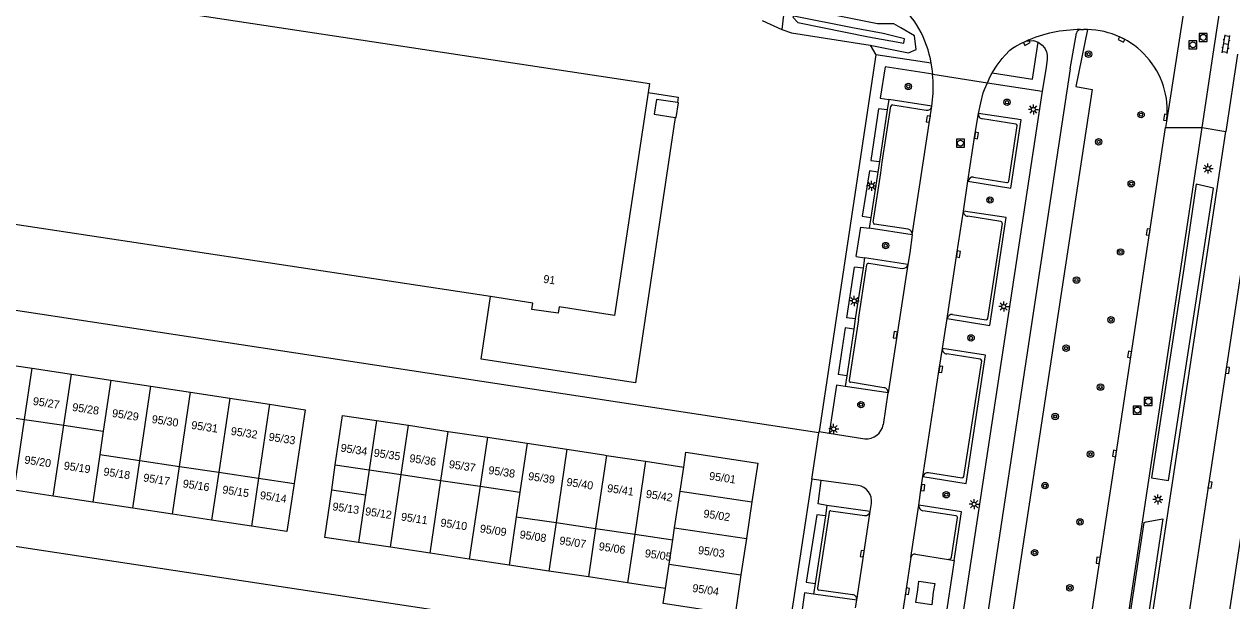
# Model space of a CAD drawing. Extents: x 124000 to 128010, y 398999 to 403000.
# Drawn here: x 126299.8 to 126450.7, y 399158.5 to 399230.5 of the extents above; entities that cross this region are included whole.
import ezdxf

# ---------------------------------------------------------------- set-up
doc = ezdxf.new("R2010")
doc.units = 0
for name, color, linetype in [('gg-afsc-hekwerk', 7, 'Continuous'), ('gg-anno-huisnummerreeks BGT', 7, 'Continuous'), ('gg-bbg-hoofdgebouw', 7, 'Continuous'), ('gg-bbg-lage trafo', 7, 'Continuous'), ('gg-bbg-luifel en loopbrug', 7, 'Continuous'), ('gg-bbg-tussenscheiding', 7, 'Continuous'), ('gg-knt-verharding', 7, 'Continuous'), ('gg-knt-verharding nz', 7, 'Continuous'), ('gg-kntw-bovenkant insteek waterloop', 7, 'Continuous'), ('gg-kntw-waterlijn', 7, 'Continuous'), ('gt-grn-groengrens', 7, 'Continuous'), ('gt-grn-vlakafsluiter', 7, 'Continuous'), ('gt-grn-weggrens', 7, 'Continuous'), ('gt-symb-boom', 7, 'Continuous'), ('gt-symb-klinker verharding', 7, 'Continuous'), ('gt-symb-kolk', 7, 'Continuous'), ('gt-symb-lichtmast', 7, 'Continuous'), ('gt-symb-rioolschacht', 7, 'Continuous')]:
    doc.layers.add(name, color=color, linetype=linetype)

# ---------------------------------------------------------------- blocks, each defined once
blk = doc.blocks.new('gt0-KL1')
at = {"layer": 'gt-symb-klinker verharding'}
for p, q in [((-1.15, 0.3), (1.15, 0.3)), ((-1, -0.3), (-1, 0.3)), ((-0.5, 0.3), (-0.5, 0.45)), ((0, -0.3), (0, 0.3)), ((0.5, 0.3), (0.5, 0.45)), ((1, -0.3), (1, 0.3)), ((-1.15, -0.3), (1.15, -0.3)), ((-0.5, -0.45), (-0.5, -0.3)), ((0.5, -0.45), (0.5, -0.3))]:
    blk.add_line(p, q, dxfattribs=at)
blk = doc.blocks.new('gt0-KOLK')
at = {"layer": 'gt-symb-kolk'}
blk.add_lwpolyline([(0, 0), (0.38, 0), (0.38, 0.4), (-0.38, 0.4), (-0.38, 0), (0, 0)], dxfattribs=at)
blk = doc.blocks.new('gt0-BOOM')
at = {"layer": 'gt-symb-boom'}
for radius in [0.4, 0.2]:
    blk.add_circle((0, 0), radius, dxfattribs=at)
blk = doc.blocks.new('gt0-RS')
at = {"layer": 'gt-symb-rioolschacht'}
blk.add_lwpolyline([(-0.5, -0.5), (0.5, -0.5), (0.5, 0.5), (-0.5, 0.5)], close=True, dxfattribs=at)
blk.add_circle((0, 0), 0.375, dxfattribs=at)
blk = doc.blocks.new('gt0-LMAST')
at = {"layer": 'gt-symb-lichtmast'}
for p, q in [((-0.18, 0.17), (-0.45, 0.44)), ((-0.01, 0.25), (-0.01, 0.62)), ((0.17, 0.17), (0.44, 0.44)), ((-0.26, 0), (-0.63, 0)), ((-0.18, -0.18), (-0.45, -0.45)), ((-0.01, -0.25), (-0.01, -0.63)), ((0.44, -0.45), (0.17, -0.18)), ((0.24, 0), (0.62, 0))]:
    blk.add_line(p, q, dxfattribs=at)
blk.add_circle((-0.01, 0), 0.25, dxfattribs=at)

msp = doc.modelspace()

# ---------------------------------------------------------------- linework, layer by layer
at = {"layer": 'gg-afsc-hekwerk'}
for p, q in [((126398.17, 399173.68), (126399.05, 399179.47)), ((126398.17, 399173.68), (126395.58, 399156.71)), ((126356.58, 399156.49), (126280.32, 399168.04))]:
    msp.add_line(p, q, dxfattribs=at)
msp.add_lwpolyline([(126399.05, 399179.47), (126284.72, 399196.87), (126280.32, 399168.04)], dxfattribs=at)
at = {"layer": 'gg-bbg-hoofdgebouw'}
for p, q in [((126296.76, 399188.13), (126300.75, 399187.53)), ((126300.75, 399187.53), (126305.66, 399186.79)), ((126305.66, 399186.79), (126310.6, 399186.04)), ((126310.6, 399186.04), (126315.58, 399185.29)), ((126315.58, 399185.29), (126320.53, 399184.54)), ((126320.53, 399184.54), (126325.44, 399183.79)), ((126325.44, 399183.79), (126330.42, 399183.04)), ((126343.79, 399181.01), (126347.77, 399180.41)), ((126347.77, 399180.41), (126352.74, 399179.65)), ((126352.74, 399179.65), (126357.64, 399178.91)), ((126357.64, 399178.91), (126362.59, 399178.16)), ((126362.59, 399178.16), (126367.57, 399177.41)), ((126372.51, 399176.66), (126377.4, 399175.92)), ((126338.2, 399172.37), (126338.64, 399175.48)), ((126377.4, 399175.92), (126382.18, 399175.19)), ((126303.4, 399171.56), (126298.5, 399172.3)), ((126337.35, 399166.4), (126338.2, 399172.37)), ((126308.34, 399170.81), (126303.4, 399171.56)), ((126313.33, 399170.06), (126308.34, 399170.81)), ((126390.69, 399170.86), (126390, 399166.26)), ((126318.28, 399169.31), (126313.33, 399170.06)), ((126323.19, 399168.57), (126318.28, 399169.31)), ((126328.17, 399167.82), (126323.19, 399168.57)), ((126341.53, 399165.78), (126337.35, 399166.4)), ((126390, 399166.26), (126389.32, 399161.74)), ((126345.52, 399165.18), (126341.53, 399165.78)), ((126350.48, 399164.43), (126345.52, 399165.18)), ((126355.38, 399163.7), (126350.48, 399164.43)), ((126360.34, 399162.96), (126355.38, 399163.7)), ((126365.32, 399162.21), (126360.34, 399162.96)), ((126370.26, 399161.47), (126365.32, 399162.21)), ((126375.16, 399160.74), (126370.26, 399161.47))]:
    msp.add_line(p, q, dxfattribs=at)
for points in [[(126358.04, 399196.48), (126291.96, 399206.47), (126296.37, 399235.46), (126377.9, 399223.09), (126377.74, 399221.98)], [(126377.74, 399221.98), (126373.52, 399194.13), (126366.61, 399195.19), (126366.48, 399194.4), (126363.18, 399194.89), (126363.3, 399195.68), (126358.04, 399196.48)], [(126330.42, 399183.04), (126334.89, 399182.36), (126333.5, 399173.16)], [(126338.64, 399175.48), (126339.52, 399181.65), (126343.79, 399181.01)], [(126367.57, 399177.41), (126372.17, 399176.71), (126372.51, 399176.66)], [(126382.18, 399175.19), (126382.45, 399177.04), (126391.41, 399175.68), (126390.69, 399170.86)], [(126333.5, 399173.16), (126332.59, 399167.16), (126328.17, 399167.82)], [(126389.32, 399161.74), (126388.58, 399156.79), (126379.62, 399158.14), (126379.9, 399160.03)], [(126379.9, 399160.03), (126377.03, 399160.46), (126375.16, 399160.74)]]:
    msp.add_lwpolyline(points, dxfattribs=at)
at = {"layer": 'gg-bbg-lage trafo'}
for points in [[(126381.11, 399218.87), (126381.24, 399218.86), (126381.52, 399220.7), (126381.38, 399220.72)], [(126411.54, 399160.93), (126413.54, 399160.65), (126413.35, 399159.56), (126413.18, 399158.01), (126411.16, 399158.29), (126411.44, 399159.85), (126411.54, 399160.93)]]:
    msp.add_lwpolyline(points, dxfattribs=at)
at = {"layer": 'gg-bbg-luifel en loopbrug'}
for points in [[(126377.74, 399221.98), (126381.49, 399221.41), (126381.38, 399220.72)], [(126381.38, 399220.72), (126378.76, 399221.1), (126378.48, 399219.26), (126381.11, 399218.87)], [(126381.11, 399218.87), (126376.14, 399185.73), (126356.85, 399188.65), (126358.04, 399196.48)]]:
    msp.add_lwpolyline(points, dxfattribs=at)
at = {"layer": 'gg-bbg-tussenscheiding'}
for p, q in [((126299.81, 399181.14), (126300.75, 399187.53)), ((126304.71, 399180.41), (126305.66, 399186.79)), ((126310.6, 399186.04), (126309.65, 399179.68)), ((126314.21, 399176.02), (126315.58, 399185.29)), ((126319.16, 399175.28), (126320.53, 399184.54)), ((126325.44, 399183.79), (126324.08, 399174.55)), ((126330.42, 399183.04), (126329.06, 399173.82)), ((126295.81, 399181.73), (126299.81, 399181.14)), ((126298.5, 399172.3), (126299.81, 399181.14)), ((126299.81, 399181.14), (126304.71, 399180.41)), ((126343.79, 399181.01), (126342.87, 399174.85)), ((126303.4, 399171.56), (126304.71, 399180.41)), ((126304.71, 399180.41), (126309.65, 399179.68)), ((126309.65, 399179.68), (126309.22, 399176.75)), ((126346.86, 399174.26), (126347.77, 399180.41)), ((126351.83, 399173.53), (126352.74, 399179.65)), ((126357.64, 399178.91), (126356.73, 399172.8)), ((126362.59, 399178.16), (126361.69, 399172.07)), ((126309.22, 399176.75), (126308.34, 399170.81)), ((126309.22, 399176.75), (126314.21, 399176.02)), ((126367.57, 399177.41), (126366.22, 399168.26)), ((126372.51, 399176.66), (126371.16, 399167.53)), ((126313.33, 399170.06), (126314.21, 399176.02)), ((126314.21, 399176.02), (126319.16, 399175.28)), ((126318.28, 399169.31), (126319.16, 399175.28)), ((126319.16, 399175.28), (126324.08, 399174.55)), ((126338.64, 399175.48), (126342.87, 399174.85)), ((126377.4, 399175.92), (126376.05, 399166.8)), ((126381.72, 399172.18), (126382.18, 399175.19)), ((126324.08, 399174.55), (126323.19, 399168.57)), ((126324.08, 399174.55), (126329.06, 399173.82)), ((126329.06, 399173.82), (126328.17, 399167.82)), ((126329.06, 399173.82), (126333.5, 399173.16)), ((126342.87, 399174.85), (126342.41, 399171.74)), ((126342.87, 399174.85), (126346.86, 399174.26)), ((126345.52, 399165.18), (126346.86, 399174.26)), ((126346.86, 399174.26), (126351.83, 399173.53)), ((126350.48, 399164.43), (126351.83, 399173.53)), ((126351.83, 399173.53), (126356.73, 399172.8)), ((126338.2, 399172.37), (126342.41, 399171.74)), ((126356.73, 399172.8), (126355.38, 399163.7)), ((126356.73, 399172.8), (126361.69, 399172.07)), ((126361.69, 399172.07), (126361.24, 399169)), ((126381.03, 399167.59), (126381.72, 399172.18)), ((126381.72, 399172.18), (126390.69, 399170.86)), ((126342.41, 399171.74), (126341.53, 399165.78)), ((126361.24, 399169), (126360.34, 399162.96)), ((126361.24, 399169), (126366.22, 399168.26)), ((126366.22, 399168.26), (126365.32, 399162.21)), ((126366.22, 399168.26), (126371.16, 399167.53)), ((126371.16, 399167.53), (126370.26, 399161.47)), ((126371.16, 399167.53), (126376.05, 399166.8)), ((126380.81, 399166.1), (126381.03, 399167.59)), ((126381.03, 399167.59), (126390, 399166.26)), ((126376.05, 399166.8), (126375.16, 399160.74)), ((126376.05, 399166.8), (126380.81, 399166.1)), ((126380.35, 399163.07), (126380.81, 399166.1)), ((126379.9, 399160.03), (126380.35, 399163.07)), ((126380.35, 399163.07), (126389.32, 399161.74))]:
    msp.add_line(p, q, dxfattribs=at)
at = {"layer": 'gg-knt-verharding'}
for p, q in [((126448.42, 399227.32), (126450.18, 399239)), ((126430.45, 399224.93), (126431.23, 399229.39)), ((126431.75, 399229.83), (126432.11, 399229.83)), ((126406.18, 399226.66), (126399.1, 399179.62)), ((126413.09, 399225.62), (126406.18, 399226.66)), ((126446.95, 399217.62), (126448.42, 399227.32)), ((126451.35, 399226.76), (126449.9, 399217.11)), ((126430.45, 399224.93), (126411.06, 399097.07)), ((126420.12, 399223.19), (126426.95, 399222.12)), ((126406.98, 399213.29), (126408.05, 399220.26)), ((126407.8, 399221.1), (126407.6, 399219.8)), ((126413.16, 399220.25), (126407.8, 399221.1)), ((126408.28, 399220.42), (126412.48, 399219.77)), ((126413.16, 399220.25), (126413.27, 399221.06)), ((126439.77, 399087.43), (126460.16, 399221.66)), ((126407.6, 399219.8), (126406.61, 399213.34)), ((126423.67, 399218.03), (126419.48, 399218.69)), ((126422.78, 399210.9), (126423.84, 399217.8)), ((126430.45, 399108.81), (126446.95, 399217.62)), ((126442.54, 399218.61), (126442.38, 399217.62)), ((126446.95, 399217.62), (126449.9, 399217.11)), ((126433.44, 399108.55), (126449.9, 399217.11)), ((126406.61, 399213.34), (126406.41, 399212.01)), ((126406.78, 399211.94), (126406.98, 399213.29)), ((126406.41, 399212.01), (126405.54, 399206.35)), ((126405.93, 399206.29), (126406.78, 399211.94)), ((126418.37, 399211.4), (126422.55, 399210.74)), ((126417.12, 399207.17), (126417.68, 399210.9)), ((126405.54, 399206.35), (126405.34, 399205.03)), ((126405.84, 399205.77), (126405.93, 399206.29)), ((126410.21, 399204.89), (126406.01, 399205.53)), ((126421.8, 399205.85), (126417.65, 399206.51)), ((126420.18, 399193.76), (126421.98, 399205.62)), ((126410.72, 399204.21), (126405.34, 399205.03)), ((126403.71, 399201.48), (126404.77, 399201.31)), ((126404.77, 399201.31), (126404.58, 399200.02)), ((126410.17, 399200.5), (126404.77, 399201.31)), ((126404.58, 399200.02), (126403.51, 399200.18)), ((126404.58, 399200.02), (126403.61, 399193.69)), ((126403.99, 399193.63), (126404.95, 399199.96)), ((126404.95, 399199.96), (126405.05, 399200.46)), ((126403.99, 399193.63), (126403, 399187.11)), ((126403.61, 399193.69), (126403.42, 399192.41)), ((126414.5, 399189.99), (126415.07, 399193.74)), ((126415.76, 399194.24), (126419.94, 399193.59)), ((126403.42, 399192.41), (126402.54, 399186.6)), ((126419.2, 399188.68), (126415.03, 399189.32)), ((126403, 399187.11), (126402.84, 399186.02)), ((126417.17, 399174.03), (126419.4, 399188.45)), ((126402.54, 399186.6), (126401.46, 399186.76)), ((126402.54, 399186.6), (126402.33, 399185.25)), ((126407.19, 399185.11), (126403, 399185.78)), ((126401.26, 399185.41), (126400.35, 399179.43)), ((126402.33, 399185.25), (126401.26, 399185.41)), ((126407.7, 399184.45), (126402.33, 399185.25)), ((126407.11, 399180.49), (126407.7, 399184.45)), ((126399.1, 399179.62), (126400.35, 399179.43)), ((126400.35, 399179.43), (126404.79, 399178.74)), ((126399.36, 399173.52), (126398.17, 399173.68)), ((126403.95, 399172.91), (126399.36, 399173.52)), ((126412.76, 399174.5), (126416.94, 399173.86)), ((126400.07, 399170.41), (126399.87, 399169.1)), ((126405.45, 399169.65), (126400.07, 399170.41)), ((126405.45, 399169.65), (126405.62, 399170.64)), ((126399.87, 399169.1), (126398.6, 399160.64)), ((126400.33, 399169.54), (126398.9, 399160.08)), ((126400.56, 399169.73), (126404.75, 399169.13)), ((126416.21, 399169.09), (126412.05, 399169.74)), ((126415.64, 399163.93), (126416.39, 399168.86)), ((126411.14, 399164.33), (126415.27, 399163.67)), ((126415.27, 399163.67), (126415.94, 399163.54)), ((126398.6, 399160.64), (126398.4, 399159.31)), ((126403.27, 399159.25), (126399.06, 399159.84)), ((126403.79, 399158.59), (126398.4, 399159.31)), ((126403.64, 399157.62), (126403.79, 399158.59))]:
    msp.add_line(p, q, dxfattribs=at)
for points in [[(126446.26, 399242.92), (126444.74, 399232.78), (126442.54, 399218.61)], [(126420.7, 399224.44), (126421.34, 399225.38), (126421.97, 399226.23), (126422.31, 399226.64), (126422.91, 399227.25), (126423.25, 399227.52), (126423.65, 399227.77), (126424.45, 399228.18), (126424.95, 399228.39)], [(126420.7, 399224.44), (126425.73, 399223.65), (126426.44, 399228.28)], [(126424.95, 399228.39), (126425.85, 399228.48), (126426.44, 399228.28)], [(126426.44, 399228.28), (126426.94, 399227.89), (126427.26, 399227.54), (126427.32, 399227.44), (126427.48, 399227.04), (126427.56, 399226.64), (126427.57, 399226.1), (126427.43, 399224.84), (126426.95, 399222.12)], [(126413.28, 399224.25), (126407.33, 399225.17), (126406.72, 399221.27), (126407.8, 399221.1)], [(126413.28, 399224.25), (126413.2, 399224.94), (126413.09, 399225.62)], [(126455.78, 399225.91), (126454.28, 399215.96), (126447.73, 399172.99), (126445.41, 399157.66), (126440.75, 399127.04), (126436.14, 399096.41), (126435.25, 399090.63)], [(126420.12, 399223.19), (126420.44, 399223.97), (126420.7, 399224.44)], [(126426.95, 399222.12), (126406.68, 399088.56), (126406.64, 399088.2)], [(126418.99, 399219.34), (126419.28, 399220.68), (126419.6, 399221.93), (126419.74, 399222.34), (126420.12, 399223.19)], [(126407.6, 399219.8), (126406.51, 399219.95), (126405.55, 399213.49), (126406.61, 399213.34)], [(126417.68, 399210.9), (126423.02, 399210.01), (126424.34, 399218.54), (126418.99, 399219.34)], [(126423.69, 399094.43), (126424.69, 399101.22), (126431.54, 399146.23), (126434.14, 399163.52), (126436.2, 399176.85), (126438.06, 399189.22), (126442.38, 399217.62)], [(126406.41, 399212.01), (126405.36, 399212.18), (126404.48, 399206.51), (126405.54, 399206.35)], [(126415.07, 399193.74), (126420.41, 399192.88), (126422.47, 399206.36), (126417.12, 399207.17)], [(126403.71, 399201.48), (126404.3, 399205.17), (126405.34, 399205.03)], [(126410.72, 399204.21), (126410.41, 399201.94), (126410.17, 399200.5)], [(126405.05, 399200.46), (126405.13, 399200.6), (126405.22, 399200.64), (126405.28, 399200.64), (126409.47, 399200), (126409.71, 399200.02), (126409.91, 399200.1), (126410.03, 399200.2), (126410.11, 399200.32), (126410.17, 399200.5)], [(126403.61, 399193.69), (126402.54, 399193.85), (126403.51, 399200.18)], [(126403.42, 399192.41), (126402.35, 399192.57), (126401.46, 399186.76)], [(126412.06, 399174), (126417.44, 399173.14), (126419.86, 399189.18), (126414.5, 399189.99)], [(126400.07, 399170.41), (126398.98, 399170.59), (126399.36, 399173.52)], [(126411.56, 399170.44), (126411.85, 399172.65), (126412.06, 399174)], [(126415.94, 399163.54), (126416.88, 399169.61), (126411.56, 399170.44)], [(126399.87, 399169.1), (126398.81, 399169.25), (126397.46, 399160.81), (126398.6, 399160.64)], [(126410.55, 399163.9), (126409.92, 399159.72), (126409.43, 399156.45)], [(126415.94, 399163.54), (126414.75, 399155.54), (126409.43, 399156.45)], [(126398.4, 399159.31), (126397.28, 399159.48), (126396.85, 399156.53)]]:
    msp.add_lwpolyline(points, dxfattribs=at)
for centre, radius, start, end in [((126400.22, 399223.49), 13.05, 9.3843, 50.027), ((126431.8, 399212.86), 16.97, 90.1522, 113.7899), ((126431.8, 399229.24), 0.592, 94.7281, 165.3119), ((126432.44, 399219.58), 10.25, 89.0797, 91.8463), ((126432.43, 399219.67), 10.16, 353.9779, 89.039), ((126396.48, 399222.68), 16.86, 354.4866, 5.3337), ((126408.25, 399220.22), 0.204, 80.8205, 168.3641), ((126412.57, 399220.36), 0.601, 261.0633, 349.2798), ((126419.55, 399219.26), 0.57, 172.2863, 262.7559), ((126423.62, 399217.82), 0.219, 354.5315, 76.8213), ((126418.28, 399210.8), 0.601, 80.7752, 170.7238), ((126422.59, 399210.93), 0.194, 258.1832, 350.897), ((126417.7, 399207.09), 0.583, 172.2742, 264.8118), ((126406.05, 399205.74), 0.217, 172.1719, 258.6343), ((126421.78, 399205.65), 0.198, 352.3494, 86.1458), ((126410.11, 399204.28), 0.617, 353.0101, 80.515), ((126415.68, 399193.63), 0.62, 82.2357, 169.7404), ((126419.97, 399193.8), 0.208, 261.8598, 350.5421), ((126415.08, 399189.91), 0.588, 171.446, 265.1012), ((126419.18, 399188.46), 0.218, 356.8389, 83.7011), ((126403.04, 399185.98), 0.205, 169.9421, 260.1711), ((126407.12, 399184.53), 0.585, 351.7933, 83.1518), ((126404.99, 399180.88), 2.15, 264.6673, 349.6404), ((126412.67, 399173.88), 0.621, 81.1495, 168.78), ((126416.97, 399174.06), 0.202, 261.0579, 350.9968), ((126403.62, 399170.91), 2.02, 352.0814, 80.6443), ((126412.17, 399170.35), 0.624, 172.1366, 258.7363), ((126400.52, 399169.54), 0.19, 77.0407, 179.7954), ((126404.83, 399169.76), 0.631, 263.5035, 350.2627), ((126416.18, 399168.88), 0.208, 353.0134, 83.2137), ((126411.06, 399163.81), 0.521, 81.5955, 170.3206), ((126415.29, 399164.03), 0.358, 266.126, 345.0957), ((126399.08, 399160.03), 0.192, 164.27, 263.7606), ((126403.21, 399158.67), 0.586, 351.8439, 83.667)]:
    msp.add_arc(centre, radius, start, end, dxfattribs=at)
at = {"layer": 'gg-knt-verharding nz'}
for p, q in [((126410.17, 399200.5), (126407.7, 399184.45)), ((126410.55, 399163.9), (126411.56, 399170.44))]:
    msp.add_line(p, q, dxfattribs=at)
for points in [[(126410.72, 399204.21), (126412.93, 399218.63), (126413.16, 399220.25)], [(126417.68, 399210.9), (126418.55, 399216.64), (126418.99, 399219.34)], [(126415.07, 399193.74), (126416.29, 399201.81), (126417.12, 399207.17)], [(126412.06, 399174), (126414.1, 399187.43), (126414.5, 399189.99)], [(126403.79, 399158.59), (126404.66, 399164.34), (126405.45, 399169.65)]]:
    msp.add_lwpolyline(points, dxfattribs=at)
at = {"layer": 'gg-kntw-bovenkant insteek waterloop'}
msp.add_line((126394.63, 399231.63), (126394.42, 399229.84), dxfattribs=at)
for points in [[(126405.47, 399227.88), (126410.25, 399226.91), (126411.2, 399227.36), (126411.02, 399229.04), (126409.3, 399230.06), (126408.43, 399230.56), (126406.36, 399230.56), (126400.98, 399231.65), (126396.57, 399232.92), (126395.61, 399232.67), (126394.91, 399232.94), (126394.67, 399231.94), (126394.63, 399231.63)], [(126394.42, 399229.84), (126395.65, 399229.43), (126405.47, 399227.88)]]:
    msp.add_lwpolyline(points, dxfattribs=at)
at = {"layer": 'gg-kntw-waterlijn'}
msp.add_lwpolyline([(126395.79, 399231.39), (126396.43, 399230.72), (126405.25, 399228.91), (126409.67, 399228.13), (126409.76, 399228.69), (126407.09, 399229.36), (126403.27, 399230.04), (126395.92, 399231.52), (126395.79, 399231.39)], dxfattribs=at)
at = {"layer": 'gt-grn-groengrens'}
for p, q in [((126391.97, 399230.98), (126394.42, 399229.84)), ((126432.6, 399229.83), (126431.18, 399222.71)), ((126405.47, 399227.88), (126406.18, 399226.66)), ((126431.18, 399222.71), (126433.18, 399222.34))]:
    msp.add_line(p, q, dxfattribs=at)
for points in [[(126433.18, 399222.34), (126414.09, 399096.6), (126411.06, 399097.07)], [(126446.2, 399210.51), (126444.64, 399199.99), (126440.61, 399173.86), (126442.73, 399173.53), (126448.36, 399210.02), (126446.2, 399210.51)], [(126439.94, 399168.34), (126442.05, 399168.72), (126437.36, 399137.67), (126434.95, 399136.92), (126439.68, 399168.27), (126439.94, 399168.34)]]:
    msp.add_lwpolyline(points, dxfattribs=at)
at = {"layer": 'gt-grn-vlakafsluiter'}
msp.add_line((126399.05, 399179.47), (126399.1, 399179.62), dxfattribs=at)
at = {"layer": 'gt-grn-weggrens'}
for p, q in [((126413.28, 399224.25), (126420.12, 399223.19)), ((126442.38, 399217.62), (126446.95, 399217.62))]:
    msp.add_line(p, q, dxfattribs=at)

# ---------------------------------------------------------------- block references
at = {"layer": 'gt-symb-boom'}
for p in [(126432.75, 399226.76), (126410.23, 399222.73), (126422.56, 399220.76), (126439.31, 399219.21), (126434.01, 399215.81), (126438.08, 399210.58), (126420.43, 399208.55), (126407.4, 399202.86), (126436.75, 399202.06), (126431.24, 399198.55), (126435.55, 399193.58), (126418.07, 399191.33), (126429.94, 399190.04), (126434.24, 399185.18), (126404.31, 399182.99), (126428.58, 399181.51), (126432.99, 399176.81), (126414.97, 399171.74), (126427.31, 399172.88), (126431.68, 399168.35), (126426.01, 399164.51), (126430.42, 399160.11)]:
    msp.add_blockref('gt0-BOOM', p, dxfattribs=at)
at = {"layer": 'gt-symb-klinker verharding', "rotation": 81.43241009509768}
msp.add_blockref('gt0-KL1', (126449.93, 399228.01), dxfattribs=at)
at = {"layer": 'gt-symb-kolk'}
for p, rotation in [((126424.95, 399228.39), -153.92217677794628), ((126436.95, 399228.77), 153.96905878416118), ((126412.93, 399218.63), 82.00113961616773), ((126442.56, 399218.85), 81.09492181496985), ((126418.55, 399216.64), -98.58663276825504), ((126440.39, 399204.53), 81.31914941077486), ((126416.29, 399201.81), -98.60259179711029), ((126408.81, 399191.67), 81.2421801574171), ((126438.06, 399189.22), 81.48906580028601), ((126414.1, 399187.43), -98.66763039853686), ((126449.92, 399187.31), -98.68085058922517), ((126436.2, 399176.85), 81.19719554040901), ((126411.85, 399172.65), -97.6895674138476), ((126447.73, 399172.99), -98.68085058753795), ((126404.66, 399164.34), 81.54464873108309), ((126434.14, 399163.52), 81.43241009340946), ((126409.92, 399159.72), -98.39030767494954)]:
    msp.add_blockref('gt0-KOLK', p, dxfattribs=dict(at, rotation=rotation))
at = {"layer": 'gt-symb-lichtmast'}
for p in [(126425.86, 399219.86), (126447.68, 399212.47), (126405.65, 399210.33), (126403.48, 399195.94), (126422.16, 399195.24), (126400.91, 399179.96), (126418.46, 399170.56), (126441.43, 399171.16)]:
    msp.add_blockref('gt0-LMAST', p, dxfattribs=at)
at = {"layer": 'gt-symb-rioolschacht', "rotation": 180}
for p in [(126447.07, 399228.86), (126445.79, 399227.93), (126438.84, 399182.31), (126440.21, 399183.4)]:
    msp.add_blockref('gt0-RS', p, dxfattribs=at)
at = {"layer": 'gt-symb-rioolschacht'}
msp.add_blockref('gt0-RS', (126416.74, 399215.65), dxfattribs=at)

# ---------------------------------------------------------------- texts
at = {"layer": 'gg-anno-huisnummerreeks BGT'}
for s, rotation, p in [('91', 351.6, (126364.57, 399198.22)), ('95/27', 351.4, (126300.8, 399182.97)), ('95/28', 351.4, (126305.72, 399182.22)), ('95/29', 351.4, (126310.69, 399181.47)), ('95/30', 351.4, (126315.65, 399180.72)), ('95/31', 351.4, (126320.59, 399179.98)), ('95/32', 351.4, (126325.53, 399179.23)), ('95/33', 351.4, (126330.26, 399178.51)), ('95/34', 351.4, (126339.25, 399177.14)), ('95/20', 351.4, (126299.74, 399175.65)), ('95/35', 351.4, (126343.38, 399176.52)), ('95/36', 351.4, (126347.85, 399175.84)), ('95/19', 351.4, (126304.66, 399174.91)), ('95/18', 351.4, (126309.62, 399174.16)), ('95/37', 351.4, (126352.78, 399175.09)), ('95/38', 351.4, (126357.71, 399174.35)), ('95/17', 351.4, (126314.59, 399173.41)), ('95/16', 351.4, (126319.53, 399172.67)), ('95/39', 351.4, (126362.68, 399173.6)), ('95/40', 351.4, (126367.47, 399172.87)), ('95/01', 351.5, (126385.29, 399173.62)), ('95/15', 351.4, (126324.47, 399171.92)), ('95/14', 351.4, (126329.17, 399171.21)), ('95/41', 351.4, (126372.55, 399172.1)), ('95/42', 351.4, (126377.39, 399171.37)), ('95/13', 351.5, (126338.23, 399169.81)), ('95/12', 351.5, (126342.31, 399169.2)), ('95/11', 351.5, (126346.79, 399168.53)), ('95/02', 351.5, (126384.58, 399168.92)), ('95/10', 351.5, (126351.72, 399167.79)), ('95/09', 351.5, (126356.65, 399167.05)), ('95/08', 351.5, (126361.62, 399166.31)), ('95/07', 351.5, (126366.58, 399165.56)), ('95/06', 351.5, (126371.5, 399164.83)), ('95/05', 351.5, (126377.26, 399163.96)), ('95/03', 351.5, (126383.9, 399164.36)), ('95/04', 351.5, (126383.19, 399159.62))]:
    msp.add_text(s, height=1, rotation=rotation, dxfattribs=at).set_placement(p)

doc.saveas('drawing.dxf')
